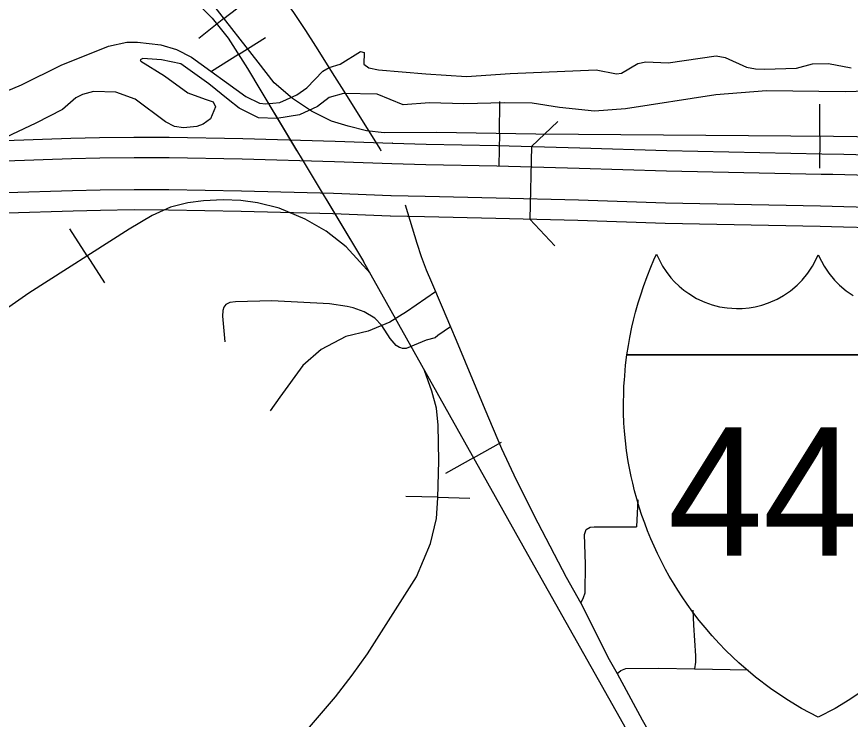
# Model space of a CAD drawing. Extents: x -19 to 366, y -4 to 359.
# Drawn here: x 157.039 to 157.689, y 188.968 to 189.516 of the extents above; entities that cross this region are included whole.
import ezdxf

# ---------------------------------------------------------------- set-up
doc = ezdxf.new("R2010")
doc.units = 0
for name, color, linetype in [('Level 19', 7, 'Continuous'), ('Level 23', 7, 'Continuous'), ('Level 31', 7, 'Continuous'), ('Level 32', 7, 'Continuous'), ('Level 33', 7, 'Continuous'), ('Level 35', 7, 'Continuous'), ('Level 39', 7, 'Continuous'), ('Level 40', 7, 'Continuous'), ('Level 60', 7, 'Continuous')]:
    doc.layers.add(name, color=color, linetype=linetype)

msp = doc.modelspace()

# ---------------------------------------------------------------- linework, layer by layer
at = {"layer": 'Level 19'}
for p, q in [((157.3324, 189.41723), (157.33197, 189.41724)), ((157.33061, 189.36044), (157.33017, 189.36045)), ((157.94586, 189.34474), (157.68402, 189.35186)), ((157.68402, 189.35186), (157.68405, 189.35185))]:
    msp.add_line(p, q, dxfattribs=at)
for points in [[(156.47325, 189.38747), (156.51707, 189.39501), (156.55687, 189.3992), (156.61312, 189.40233), (156.73449, 189.407), (156.78139, 189.40898), (156.78309, 189.40894), (156.7924, 189.40989), (156.79983, 189.41029), (156.8316, 189.41146), (156.85993, 189.41276), (156.90461, 189.41432), (156.98267, 189.41767), (156.99908, 189.41831), (157.02948, 189.41949), (157.08109, 189.42119), (157.10327, 189.42175), (157.13029, 189.42203), (157.15789, 189.42201), (157.2152, 189.42091), (157.28735, 189.419), (157.33219, 189.41724)], [(157.33219, 189.41724), (157.35838, 189.41661), (157.414, 189.41541), (157.47836, 189.41375), (157.5463, 189.41158), (157.66716, 189.40913), (157.68433, 189.40869)], [(157.68433, 189.40869), (157.94746, 189.40154)], [(157.33168, 189.40115), (157.28682, 189.40291), (157.21484, 189.40481), (157.15773, 189.40591), (157.13037, 189.40593), (157.10355, 189.40565), (157.08156, 189.4051), (157.03006, 189.4034), (156.99971, 189.40222), (156.98332, 189.40159), (156.90523, 189.39824), (156.86058, 189.39668), (156.83226, 189.39538), (156.80056, 189.3942), (156.79365, 189.39383), (156.78373, 189.39282), (156.78156, 189.39287), (156.73514, 189.39091), (156.61388, 189.38625), (156.55816, 189.38315), (156.51928, 189.37905), (156.47639, 189.37168)], [(157.68514, 189.39256), (157.67582, 189.3928), (157.66679, 189.39303), (157.54588, 189.39549), (157.47789, 189.39766), (157.41362, 189.39932), (157.35801, 189.40051), (157.33168, 189.40115)], [(157.94706, 189.38545), (157.68514, 189.39256)], [(156.48088, 189.34747), (156.52266, 189.35465), (156.56013, 189.3586), (156.61503, 189.36165), (156.73613, 189.36631), (156.78181, 189.36824), (156.78471, 189.36818), (156.79556, 189.36928), (156.80168, 189.36961), (156.83328, 189.37078), (156.86157, 189.37207), (156.90619, 189.37363), (156.98433, 189.37699), (157.00066, 189.37762), (157.03094, 189.3788), (157.08228, 189.38048), (157.10399, 189.38104), (157.13049, 189.38131), (157.15749, 189.38129), (157.21427, 189.3802), (157.28601, 189.3783), (157.3308, 189.37654)], [(157.33099, 189.37653), (157.35745, 189.3759), (157.41304, 189.37471), (157.47718, 189.37305), (157.54524, 189.37087), (157.66622, 189.36842), (157.67518, 189.36819), (157.68447, 189.36795)], [(157.68446, 189.36795), (157.9463, 189.36084)], [(157.33017, 189.36045), (157.28548, 189.36221), (157.21391, 189.3641), (157.15733, 189.36519), (157.13057, 189.36521), (157.10428, 189.36494), (157.08275, 189.36439), (157.03151, 189.36271), (157.00129, 189.36154), (156.98499, 189.3609), (156.90682, 189.35755), (156.86222, 189.35599), (156.83395, 189.35469), (156.80241, 189.35352), (156.7968, 189.35322), (156.78535, 189.35206), (156.78198, 189.35213), (156.73678, 189.35023), (156.61579, 189.34557), (156.56142, 189.34255), (156.52487, 189.3387), (156.48361, 189.3316)], [(157.68405, 189.35185), (157.67477, 189.3521), (157.66585, 189.35232), (157.54482, 189.35478), (157.47671, 189.35695), (157.41266, 189.35861), (157.35709, 189.35981), (157.33061, 189.36044)]]:
    msp.add_lwpolyline(points, dxfattribs=at)
at = {"layer": 'Level 23'}
for points in [[(157.51511, 189.25226), (157.5162, 189.25941), (157.51732, 189.26572), (157.519, 189.27386), (157.52023, 189.27917), (157.52182, 189.28546), (157.5239, 189.29287), (157.52581, 189.29905), (157.52795, 189.30543), (157.5308, 189.31326), (157.53372, 189.32061), (157.53617, 189.32632), (157.53819, 189.33082), (157.54039, 189.32597), (157.54294, 189.32135), (157.54572, 189.3171), (157.54936, 189.3124), (157.55223, 189.30923), (157.55578, 189.30579), (157.55937, 189.30278), (157.56328, 189.29994), (157.56947, 189.29623), (157.57583, 189.29327), (157.58158, 189.29124), (157.58726, 189.28977), (157.59336, 189.28877), (157.60045, 189.28829), (157.60512, 189.28839), (157.61047, 189.28888), (157.61523, 189.2897), (157.62033, 189.29095), (157.62547, 189.29266), (157.63238, 189.2957), (157.63715, 189.29837), (157.64268, 189.30215), (157.64799, 189.30662), (157.65187, 189.31054), (157.65629, 189.31591), (157.65994, 189.32137), (157.66209, 189.32521), (157.66444, 189.33026)], [(157.66444, 189.33026), (157.6668, 189.32521), (157.66894, 189.32137), (157.67259, 189.31591), (157.67702, 189.31054), (157.68089, 189.30662), (157.68621, 189.30215), (157.69174, 189.29837)], [(157.66444, 188.96935), (157.65136, 188.97633), (157.63985, 188.98326), (157.62717, 188.99181), (157.61535, 189.00076), (157.60243, 189.01179), (157.59761, 189.01627), (157.59212, 189.02164), (157.58704, 189.02689), (157.58147, 189.03299), (157.57601, 189.03934), (157.57145, 189.04496), (157.56651, 189.05139), (157.56202, 189.05761), (157.55813, 189.06331), (157.55471, 189.06859), (157.55189, 189.07314), (157.54815, 189.07952), (157.54525, 189.08475), (157.54205, 189.09084), (157.53894, 189.09715), (157.53624, 189.103), (157.53378, 189.10863), (157.5312, 189.11497), (157.52897, 189.12082), (157.52681, 189.12694), (157.52472, 189.13334), (157.52276, 189.13988), (157.52105, 189.14613), (157.51957, 189.15206), (157.51836, 189.15736), (157.51755, 189.16128), (157.51612, 189.16889), (157.51475, 189.17767), (157.51383, 189.18498), (157.51315, 189.19269), (157.51276, 189.19894), (157.51247, 189.20685), (157.51239, 189.21423), (157.51254, 189.22244), (157.51276, 189.22785), (157.51307, 189.23281), (157.5133, 189.23593), (157.51407, 189.24401), (157.5151, 189.25226)], [(157.81378, 189.25226), (157.51511, 189.25226)], [(157.51511, 189.25226), (157.81378, 189.25226)], [(157.70171, 188.99181), (157.68904, 188.98326), (157.67753, 188.97633), (157.66444, 188.96935)]]:
    msp.add_lwpolyline(points, dxfattribs=at)
at = {"layer": 'Level 31'}
for points in [[(157.28684, 189.46925), (157.29215, 189.46078), (157.32266, 189.41205), (157.32296, 189.41145)], [(157.34207, 189.36929), (157.3511, 189.33938), (157.35456, 189.32892), (157.35835, 189.31856), (157.36242, 189.30901), (157.37079, 189.28935)], [(157.37725, 189.27416), (157.36751, 189.26718), (157.36538, 189.26555), (157.35826, 189.26359), (157.34275, 189.25714), (157.33996, 189.25721), (157.33857, 189.25753), (157.33757, 189.2578), (157.33484, 189.25959), (157.33026, 189.26485), (157.32363, 189.27497), (157.3183, 189.28071), (157.3099, 189.28572), (157.30126, 189.28878), (157.29658, 189.28999), (157.28293, 189.2921), (157.23798, 189.29422), (157.20953, 189.29359), (157.20522, 189.29311), (157.20211, 189.29158), (157.20035, 189.28949), (157.19974, 189.28686), (157.1995, 189.28239), (157.20121, 189.26241)], [(157.37079, 189.28935), (157.37725, 189.27416)], [(157.37725, 189.27416), (157.38176, 189.26365), (157.40416, 189.20971), (157.41727, 189.17911), (157.42854, 189.15469), (157.4456, 189.12103), (157.46752, 189.07866), (157.47902, 189.05853)], [(157.52357, 189.13914), (157.5226, 189.11791)], [(157.47902, 189.05853), (157.48125, 189.06292), (157.48235, 189.06654), (157.48261, 189.08877), (157.48183, 189.11191), (157.48318, 189.11586), (157.48641, 189.11776), (157.48958, 189.11796), (157.5226, 189.11791)], [(157.47902, 189.05853), (157.50117, 189.01449), (157.50747, 189.00347), (157.52684, 188.96729), (157.53653, 188.95048)], [(157.56641, 189.05287), (157.5669, 189.04134), (157.56849, 189.01739), (157.5685, 189.01236), (157.56792, 189.0072)], [(157.50747, 189.00347), (157.51031, 189.00592), (157.51413, 189.00745), (157.54001, 189.00763), (157.56792, 189.0072)], [(157.56792, 189.0072), (157.6097, 189.00633)]]:
    msp.add_lwpolyline(points, dxfattribs=at)
at = {"layer": 'Level 32'}
msp.add_lwpolyline([(157.36573, 189.30123), (157.34307, 189.28572), (157.32999, 189.27762), (157.31318, 189.27077), (157.29575, 189.26641), (157.27645, 189.25644), (157.26213, 189.24398), (157.24408, 189.21906), (157.2366, 189.20847)], dxfattribs=at)
at = {"layer": 'Level 33'}
msp.add_lwpolyline([(157.19598, 189.58494), (157.21204, 189.56978), (157.23671, 189.54301), (157.24999, 189.52582), (157.25426, 189.52003), (157.2641, 189.50519), (157.272, 189.49296), (157.28684, 189.46925)], dxfattribs=at)
at = {"layer": 'Level 35'}
for points in [[(157.01379, 189.45094), (157.04239, 189.46289), (157.07345, 189.47826), (157.11039, 189.49307), (157.12479, 189.49629), (157.13293, 189.49629), (157.1513, 189.494), (157.16361, 189.49057), (157.17516, 189.48449), (157.21758, 189.4537), (157.22818, 189.44856), (157.23311, 189.44799), (157.24409, 189.44913), (157.25735, 189.45501), (157.26531, 189.46051), (157.27781, 189.47362), (157.28255, 189.47627), (157.29126, 189.47912), (157.30698, 189.4888), (157.31001, 189.48804), (157.30982, 189.47911), (157.31361, 189.47607), (157.32118, 189.47455), (157.35811, 189.47149), (157.38993, 189.46939), (157.42402, 189.47165), (157.49107, 189.47466), (157.50679, 189.47143), (157.51077, 189.472), (157.52346, 189.4794), (157.5299, 189.48091), (157.54713, 189.48015), (157.58483, 189.48545), (157.59183, 189.48412), (157.6085, 189.4767), (157.61532, 189.47537), (157.62251, 189.47518), (157.64732, 189.47592), (157.66001, 189.47915), (157.67251, 189.47952), (157.69013, 189.4761)], [(157.28273, 189.4531), (157.27345, 189.44607), (157.25962, 189.43943), (157.24182, 189.43659), (157.22761, 189.43717), (157.21246, 189.44477), (157.20394, 189.45142), (157.18879, 189.46359), (157.16683, 189.47936), (157.15187, 189.48241), (157.13709, 189.48337), (157.1352, 189.48242), (157.13577, 189.48128), (157.15413, 189.46987), (157.17231, 189.45676), (157.18576, 189.45181), (157.1922, 189.44953), (157.1939, 189.44573), (157.18992, 189.43623), (157.18424, 189.43225), (157.17931, 189.43035), (157.1689, 189.4294), (157.16189, 189.43036), (157.15488, 189.43397), (157.13121, 189.45165), (157.11606, 189.45716), (157.09883, 189.45755), (157.09011, 189.45546), (157.085, 189.45281), (157.07439, 189.44369), (157.05374, 189.43287), (157.00165, 189.40858)], [(157.74467, 189.45936), (157.68539, 189.45729), (157.62402, 189.45827), (157.58444, 189.45506), (157.51398, 189.44407), (157.48974, 189.44237), (157.46246, 189.44523), (157.44106, 189.44847), (157.41947, 189.44886), (157.38765, 189.44792), (157.36095, 189.44889), (157.34049, 189.44737), (157.32004, 189.45555), (157.29372, 189.45613), (157.28273, 189.4531)]]:
    msp.add_lwpolyline(points, dxfattribs=at)
at = {"layer": 'Level 39'}
for p, q in [((157.44059, 189.41473), (157.46118, 189.4343)), ((157.44059, 189.41473), (157.43917, 189.35793)), ((157.43917, 189.35793), (157.45874, 189.33734))]:
    msp.add_line(p, q, dxfattribs=at)
at = {"layer": 'Level 40'}
for p, q in [((157.20045, 189.51461), (157.22008, 189.5301)), ((157.20045, 189.51461), (157.18083, 189.49912)), ((157.21189, 189.48657), (157.23303, 189.49991)), ((157.21189, 189.48657), (157.19074, 189.47324)), ((157.41553, 189.42487), (157.41598, 189.44986)), ((157.66551, 189.42275), (157.6657, 189.44775)), ((157.41553, 189.42487), (157.41507, 189.39987)), ((157.66551, 189.42275), (157.66533, 189.39775)), ((157.09373, 189.32939), (157.08026, 189.35045)), ((157.09373, 189.32939), (157.1072, 189.30833)), ((157.39535, 189.17178), (157.41715, 189.184)), ((157.39535, 189.17178), (157.37354, 189.15955)), ((157.36746, 189.14103), (157.34247, 189.14162)), ((157.36746, 189.14103), (157.39245, 189.14045))]:
    msp.add_line(p, q, dxfattribs=at)
for points in [[(157.06541, 189.57542), (157.08929, 189.57176), (157.10249, 189.56924), (157.11653, 189.56474), (157.13142, 189.55856), (157.14406, 189.55237), (157.15923, 189.5431), (157.1699, 189.53551), (157.17945, 189.5268), (157.19125, 189.51499), (157.20389, 189.49926), (157.21878, 189.47565), (157.22931, 189.45815), (157.25726, 189.41172)], [(157.17945, 189.5268), (157.19125, 189.51499), (157.20389, 189.49926), (157.21878, 189.47565), (157.22931, 189.45815), (157.30938, 189.32513)], [(157.83993, 189.44993), (157.82785, 189.44881), (157.81577, 189.44571), (157.79471, 189.43813), (157.76269, 189.42604), (157.75145, 189.42323), (157.74303, 189.42211), (157.73123, 189.42183), (157.67618, 189.42267), (157.44389, 189.42435), (157.36636, 189.42576), (157.32564, 189.42548), (157.31187, 189.42688), (157.29755, 189.43054), (157.28435, 189.43447), (157.2689, 189.44234), (157.25401, 189.45218), (157.23969, 189.46454), (157.22733, 189.48056), (157.1925, 189.52469)], [(157.73123, 189.42183), (157.67618, 189.42267), (157.44389, 189.42435), (157.36636, 189.42576), (157.32564, 189.42548), (157.31187, 189.42688), (157.29755, 189.43054), (157.28435, 189.43447), (157.2689, 189.44234), (157.25401, 189.45218), (157.23969, 189.46454), (157.22733, 189.48056), (157.1925, 189.52469)], [(157.31456, 189.31589), (157.29598, 189.3365), (157.28034, 189.34877), (157.26379, 189.35797), (157.24355, 189.36656), (157.22669, 189.37086), (157.21381, 189.3727), (157.20001, 189.37301), (157.18468, 189.37239), (157.17242, 189.37086), (157.15892, 189.36748), (157.14451, 189.36104), (157.12642, 189.3503), (157.04824, 189.3003), (157.02463, 189.28404)], [(157.31456, 189.31589), (157.29598, 189.3365), (157.28034, 189.34877), (157.26379, 189.35797), (157.24355, 189.36656), (157.22669, 189.37086), (157.21381, 189.3727), (157.20001, 189.37301), (157.18468, 189.37239), (157.17242, 189.37086), (157.15892, 189.36748), (157.14451, 189.36104), (157.12642, 189.3503), (157.04824, 189.3003), (157.02463, 189.28404)], [(157.28051, 189.3731), (157.30938, 189.32513)], [(157.47223, 188.07126), (157.61059, 188.37722), (157.64933, 188.46473), (157.65873, 188.49189), (157.66598, 188.52039), (157.67175, 188.54772), (157.67342, 188.57775), (157.67231, 188.61167), (157.66508, 188.65115), (157.6573, 188.68396), (157.6473, 188.71566), (157.63451, 188.74402), (157.59505, 188.81742), (157.43999, 189.09213), (157.30938, 189.32513)], [(157.47223, 188.07126), (157.61059, 188.37722), (157.64933, 188.46473), (157.65873, 188.49189), (157.66598, 188.52039), (157.67175, 188.54772), (157.67342, 188.57775), (157.67231, 188.61167), (157.66508, 188.65115), (157.6573, 188.68396), (157.6473, 188.71566), (157.63451, 188.74402), (157.59505, 188.81742), (157.43999, 189.09213), (157.30938, 189.32513)], [(156.80929, 188.67953), (156.94959, 188.78295), (157.02585, 188.83822), (157.04652, 188.85009), (157.06312, 188.85857), (157.16954, 188.90434), (157.23088, 188.93351), (157.24884, 188.94503), (157.26578, 188.95995), (157.28747, 188.98539), (157.30069, 189.00234), (157.31255, 189.01895), (157.35085, 189.07897), (157.36169, 189.10508), (157.36644, 189.12441), (157.36745, 189.14069), (157.36813, 189.16951), (157.36779, 189.19731), (157.36644, 189.21054), (157.36271, 189.22376), (157.35705, 189.2401)], [(156.80929, 188.67953), (156.94959, 188.78295), (157.02585, 188.83822), (157.04652, 188.85009), (157.06312, 188.85857), (157.16954, 188.90434), (157.23088, 188.93351), (157.24884, 188.94503), (157.26578, 188.95995), (157.28747, 188.98539), (157.30069, 189.00234), (157.31255, 189.01895), (157.35085, 189.07897), (157.36169, 189.10508), (157.36644, 189.12441), (157.36745, 189.14069), (157.36813, 189.16951), (157.36779, 189.19731), (157.36644, 189.21054), (157.36271, 189.22376), (157.35705, 189.2401)]]:
    msp.add_lwpolyline(points, dxfattribs=at)
at = {"layer": 'Level 60'}
for points in [[(0, 180.89994), (7.12284, 180.90436), (14.24566, 180.9176), (21.36847, 180.93968), (28.49124, 180.97058), (35.61397, 181.01031), (42.73664, 181.05888), (49.85925, 181.11627), (56.98178, 181.18249), (64.10422, 181.25754), (71.22656, 181.34142), (78.3488, 181.43413), (85.47091, 181.53567), (92.5929, 181.64603), (99.71474, 181.76523), (106.83643, 181.89325), (113.95795, 182.0301), (121.0793, 182.17578), (128.20046, 182.33029), (135.32143, 182.49362), (142.44218, 182.66579), (149.56272, 182.84677), (156.68303, 183.03659), (163.8031, 183.23523), (170.92291, 183.4427), (178.04247, 183.65899), (185.16175, 183.88411), (192.28074, 184.11805), (199.39944, 184.36082), (206.51784, 184.61242), (213.63591, 184.87283), (220.75366, 185.14207), (227.87107, 185.42014), (234.98813, 185.70702), (242.10483, 186.00273), (249.22115, 186.30726), (256.33709, 186.62061), (263.45264, 186.94279), (270.56779, 187.27378), (277.68251, 187.61359), (284.79682, 187.96222), (291.91068, 188.31967), (299.02409, 188.68594), (306.13705, 189.06103), (313.24954, 189.44494), (320.36154, 189.83766), (327.47305, 190.23919), (334.58406, 190.64954), (341.69455, 191.06871)], [(161.45315, 2.05333), (161.23362, 10.67024), (161.01332, 19.28727), (160.79225, 27.90444), (160.57041, 36.52174), (160.34782, 45.13918), (160.12445, 53.75675), (159.90032, 62.37446), (159.67544, 70.99229), (159.44979, 79.61027), (159.22338, 88.22838), (158.99621, 96.84662), (158.76828, 105.46501), (158.5396, 114.08352), (158.31016, 122.70218), (158.07997, 131.32097), (157.84903, 139.93989), (157.61733, 148.55896), (157.38488, 157.17816), (157.15168, 165.7975), (156.91773, 174.41697), (156.68303, 183.03659), (156.51103, 189.33632)]]:
    msp.add_spline(points, degree=3, dxfattribs=at)

# ---------------------------------------------------------------- texts
at = {"layer": 'Level 23'}
msp.add_text('440', height=0.1, dxfattribs=at).set_placement((157.54679, 189.09551))

doc.saveas('drawing.dxf')
